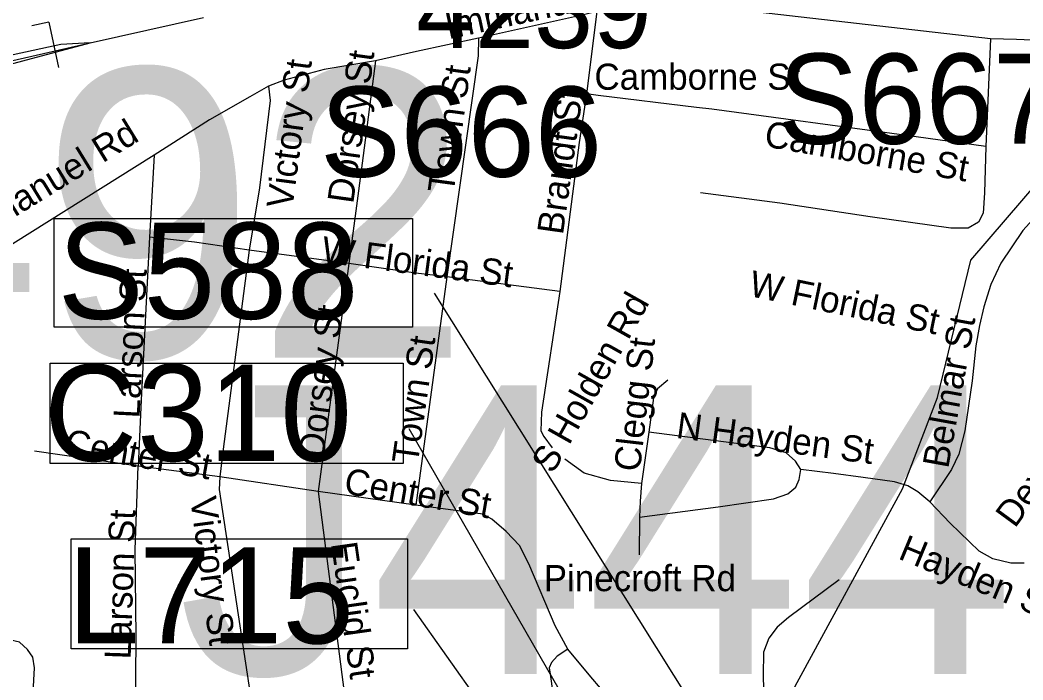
# Model space of a CAD drawing. Extents: x 1662474 to 1856135, y 779280 to 917889.
# Drawn here: x 1748624 to 1752270, y 837982 to 840382 of the extents above; entities that cross this region are included whole.
import ezdxf

# ---------------------------------------------------------------- set-up
doc = ezdxf.new("R2010")
doc.units = 0
for name, color, linetype in [('Cogo Default Point CELL', 7, 'Continuous'), ('Exist Hydrographic Misc Water Feature', 7, 'Continuous'), ('Exist Road Non-System Structure Non-Sys Other Number Label', 7, 'Continuous'), ('Exist Road Non-System Type 51', 7, 'Continuous'), ('Exist Road Non-System Type 51 Label', 7, 'Continuous'), ('Exist Road Primary Interstate Structure Ovrhead Sign Number Label', 7, 'Continuous'), ('Exist Road Secondary Ramp 1 Lane  Attributed', 7, 'Continuous'), ('Exist Road Secondary Type 51 Undivided 4 Lane Attributed', 7, 'Continuous'), ('Exist Vertical Profile Horizontal Axis Label Major', 7, 'Continuous'), ('Markup_Level_0', 7, 'Continuous'), ('Scratch_Level_6', 7, 'Continuous')]:
    doc.layers.add(name, color=color, linetype=linetype)

msp = doc.modelspace()

# ---------------------------------------------------------------- linework, layer by layer
at = {"layer": 'Exist Hydrographic Misc Water Feature'}
msp.add_lwpolyline([(1751360.8, 836588.7), (1751491.7, 836920.7), (1751477.8, 837163.9), (1751452.8, 837187.5), (1751425.7, 837929.9), (1751831.7, 838676.5), (1751958.8, 839008.7), (1752079.8, 839508.5), (1752584.9, 840095.5), (1752745.8, 840394.2), (1752812.7, 840471.6), (1752988.8, 840576.4), (1753482.8, 840773.1), (1753765.8, 840780.4), (1753973.7, 840743.3)], dxfattribs=at)
at = {"layer": 'Exist Road Non-System Type 51'}
for p, q in [((1750720.5, 840412.6), (1750683.2, 840113.9)), ((1752151.8, 840313.4), (1751177.5, 840425.4)), ((1752151.8, 840313.4), (1752135.4, 839921.5)), ((1751139.1, 840058), (1751083.5, 840063.2)), ((1749111.4, 839890.5), (1749094.4, 839592.1)), ((1749819.5, 839496), (1749457.6, 839544.6)), ((1749819.5, 839496), (1749707.4, 838667.8)), ((1750175.6, 839447.5), (1750062.8, 838617.9)), ((1750586.1, 839393.9), (1750175.6, 839447.5)), ((1750910.2, 838883.2), (1750882.8, 838696.6)), ((1749053.4, 838759.1), (1748677.2, 838813.9)), ((1749350.5, 838720.2), (1749053.4, 838759.1)), ((1749707.4, 838667.8), (1749350.5, 838720.2)), ((1750062.8, 838617.9), (1749707.4, 838667.8)), ((1750875.4, 838574), (1750875.1, 838437)), ((1750439.6, 838470.9), (1750391.4, 838521.5))]:
    msp.add_line(p, q, dxfattribs=at)
for points in [[(1750720.5, 840412.6), (1750672.8, 840400.5), (1750290.9, 840315.8)], [(1750290.9, 840315.8), (1750065.9, 840267.2), (1749916.6, 840233)], [(1750290.9, 840315.8), (1750289, 840251.9), (1750175.6, 839447.5)], [(1753099.5, 840274.5), (1752246.8, 840310.5), (1752151.8, 840313.4)], [(1749916.6, 840233), (1749730.2, 840201.9), (1749584.4, 840162.9), (1749527.1, 840141.4)], [(1749916.6, 840233), (1749868.4, 839861.7), (1749819.5, 839496)], [(1749527.1, 840141.4), (1749459.4, 840101.9), (1749313.1, 840019.2), (1749111.4, 839890.5)], [(1749527.1, 840141.4), (1749533.4, 840088.9), (1749494.4, 839771.4), (1749457.6, 839544.6)], [(1750683.2, 840113.9), (1750656.2, 839936.4), (1750586.1, 839393.9)], [(1751083.5, 840063.2), (1750726.2, 840107.4), (1750683.2, 840113.9)], [(1752135.4, 839921.5), (1751837.6, 839962.7), (1751139.1, 840058)], [(1753095.5, 839914.4), (1752782.4, 839924.1), (1752613.6, 839932.5), (1752565.1, 839913.1), (1752501.1, 839854.9), (1752357, 839712.1), (1752269.1, 839615.8), (1752189.5, 839497.6), (1752152.5, 839419.4), (1752127.1, 839339.1), (1752111.9, 839270.9), (1752099, 839197.1)], [(1749111.4, 839890.5), (1748598.2, 839567.9), (1748554.1, 839541.7), (1748503.2, 839516.5), (1748458.6, 839507.4)], [(1752135.4, 839921.5), (1752130.1, 839752.8), (1752124.6, 839679.8), (1752108.1, 839646.9), (1752071.1, 839624.7), (1752007.9, 839624.9), (1751713.9, 839665.9), (1751385.6, 839715.8), (1751097.1, 839753.8)], [(1749094.4, 839592.1), (1749064.1, 839000.2), (1749053.4, 838759.1)], [(1749457.6, 839544.6), (1749258.4, 839574), (1749094.4, 839592.1)], [(1749457.6, 839544.6), (1749362.5, 838821.2), (1749350.5, 838720.2)], [(1750175.6, 839447.5), (1750063.4, 839461.4), (1749819.5, 839496)], [(1750586.1, 839393.9), (1750520.2, 838955.7), (1750517.6, 838887.9), (1750527.9, 838866.7), (1750559.1, 838826.2)], [(1752099, 839197.1), (1752085.4, 839069.9), (1752058.2, 838887.7), (1752037, 838802.6), (1752010.2, 838747.8), (1751931.5, 838629.2)], [(1750979, 839071.9), (1750941.5, 839040.4), (1750926.6, 839007.9), (1750910.2, 838883.2)], [(1751462.8, 838747.8), (1751442.9, 838777.9), (1751408.9, 838807.9), (1751350.1, 838826.5), (1750910.2, 838883.2)], [(1749468.1, 837883.2), (1749062.9, 837824.2), (1749043.6, 837835.2), (1749046.2, 838140.2), (1749043.1, 838455.7), (1749053.4, 838759.1)], [(1750882.8, 838696.6), (1750770.4, 838707.6), (1750675.4, 838733.9), (1750604, 838785.2)], [(1749350.5, 838720.2), (1749347.9, 838674.5), (1749468.1, 837883.2)], [(1750875.4, 838574), (1751161.4, 838611.5), (1751362.8, 838640.4), (1751415.2, 838658.2), (1751443.9, 838682.9), (1751456.5, 838710.5), (1751462.8, 838747.8)], [(1751931.5, 838629.2), (1751887.6, 838665.4), (1751851.8, 838687.9), (1751802.6, 838702.9), (1751689, 838717.9), (1751581.4, 838732.9), (1751462.8, 838747.8)], [(1750882.8, 838696.6), (1750877.8, 838631.8), (1750875.4, 838574)], [(1749707.4, 838667.8), (1749802.6, 837936.2), (1749468.1, 837883.2)], [(1750391.4, 838521.5), (1750338.9, 838566.9), (1750306.6, 838584.2), (1750062.8, 838617.9)], [(1752274, 838406.6), (1752225.2, 838406.6), (1752160.1, 838422.9), (1752110.2, 838450.2), (1752005.2, 838551.7), (1751931.5, 838629.2)], [(1750615.2, 838094.2), (1750568.9, 838178.8), (1750473.9, 838404.5), (1750439.6, 838470.9)], [(1751601.6, 838345.4), (1751417.6, 838209.2), (1751376.4, 838174), (1751346.5, 838134.1), (1751326.5, 838082.9), (1751325.2, 837997.9), (1751331.5, 837751.8), (1751347.5, 837651.8), (1751343.9, 837592.9), (1751320.2, 837554.1), (1751299.2, 837505.5)], [(1748666, 837823.7), (1748677, 838025.8), (1748671.2, 838064.6), (1748651.2, 838093.2), (1748622.4, 838118.9), (1748585.9, 838128.1), (1747720.4, 838154.1)], [(1750615.2, 838094.2), (1750576.4, 838069), (1750556.5, 838045.4), (1750547.9, 838025.5), (1750551.5, 838002.9), (1750613.9, 837553.4), (1750625.2, 837475.1), (1750635.2, 837421.5), (1750651.5, 837344.4), (1750679.1, 837269.1), (1750738.9, 837157.8)], [(1751299.2, 837505.5), (1751038.9, 837682.7), (1750847.9, 837827.9), (1750769.1, 837910.5), (1750699, 837992.9), (1750615.2, 838094.2)]]:
    msp.add_lwpolyline(points, dxfattribs=at)
at = {"layer": 'Exist Road Secondary Ramp 1 Lane  Attributed'}
for points in [[(1748879.5, 840298.7), (1748772.8, 840293.2), (1748323.9, 840195.4), (1748270.6, 840187.2), (1748186.6, 840187.2), (1748045.2, 840197.4), (1747854.6, 840215.9), (1747711.2, 840226.1), (1747600.5, 840224.1), (1747543.1, 840215.9), (1747485.8, 840197.4), (1747405.8, 840168.7)], [(1747586.2, 839787.3), (1747700.9, 839840.6), (1747815.7, 839900.1), (1747965.3, 839978), (1748096.4, 840043.6), (1748209.2, 840103.1), (1748299.3, 840137.9), (1748387.4, 840164.6), (1748510.5, 840200.8), (1748879.5, 840298.7)]]:
    msp.add_lwpolyline(points, dxfattribs=at)
at = {"layer": 'Exist Road Secondary Type 51 Undivided 4 Lane Attributed'}
for points in [[(1748879.5, 840298.7), (1749290.9, 840390.9)], [(1747494, 839988.3), (1747727.3, 840035.2), (1748879.5, 840298.7)]]:
    msp.add_lwpolyline(points, dxfattribs=at)
at = {"layer": 'Exist Vertical Profile Horizontal Axis Label Major'}
for p, q in [((1751399.7, 836528), (1750039, 838895.6)), ((1751459.4, 836249.3), (1750056.2, 838238))]:
    msp.add_line(p, q, dxfattribs=at)
for points in [[(1748734, 839133.8), (1750016.9, 839133.8), (1750016.9, 838768.8), (1748734, 838768.8)], [(1748810, 838495.2), (1750032.8, 838495.2), (1750032.8, 838095), (1748810, 838095)]]:
    msp.add_lwpolyline(points, close=True, dxfattribs=at)
at = {"layer": 'Markup_Level_0'}
for q in [(1748667.4, 840361), (1748764.7, 840209.4)]:
    msp.add_line((1748729.4, 840374.3), q, dxfattribs=at)
at = {"layer": 'Scratch_Level_6'}
msp.add_line((1751880, 836594.8), (1750130.7, 839388.8), dxfattribs=at)
msp.add_lwpolyline([(1748748.8, 839659.4), (1750051.4, 839659.4), (1750051.4, 839264.5), (1748748.8, 839264.5)], close=True, dxfattribs=at)

# ---------------------------------------------------------------- texts
at = {"layer": 'Cogo Default Point CELL'}
msp.add_text('4239', height=288, dxfattribs=at).set_placement((1750064.3, 840279.6))
at = {"layer": 'Exist Road Non-System Structure Non-Sys Other Number Label'}
for s, p in [('J492', (1747216.4, 839154.4)), ('J444', (1749196.6, 838003.6))]:
    msp.add_text(s, height=1049.86, dxfattribs=at).set_placement(p)
at = {"layer": 'Exist Road Non-System Type 51 Label'}
for s, rotation, p in [('Immanuel Rd', 12.1016, (1750181, 840311.1)), ('Dorsey St', 81.9844, (1749835.2, 839711.3)), ('Victory St', 82.4654, (1749614.1, 839692.8)), ('Town St', 82.2613, (1750200, 839748.6)), ('Brandt St', 81.9596, (1750597.6, 839598)), ('Immanuel Rd', 31.5491, (1748418.8, 839549.8)), ('Camborne St', 350.1047, (1751325.5, 839922.6)), ('W Florida St', 352.4463, (1749716.2, 839501.5)), ('Larson St', 87.2143, (1749058.6, 838931.9)), ('W Florida St', 348.3376, (1751269.9, 839378.8)), ('S Holden Rd', 60.6143, (1750561.1, 838728.1)), ('Dorsey St', 82.7647, (1749728.7, 838785.2)), ('Belmar St', 79.7541, (1751997.9, 838748.1)), ('Town St', 82.0078, (1750069.8, 838764.1)), ('Clegg St', 83.4218, (1750877.2, 838736.6)), ('Dexter Ave', 53.7343, (1752240.3, 838531)), ('N Hayden St', 352.3582, (1751006.5, 838862.4)), ('Center St', 350.242, (1748782.6, 838801.5)), ('Center St', 350.242, (1749798.1, 838660.4)), ('Victory St', 277.5358, (1749242.5, 838642.7)), ('Larson St', 88.1174, (1749026.2, 838055.8)), ('Hayden St', 337.4834, (1751812.3, 838424.3)), ('Euclid St', 278.119, (1749754.4, 838477.9))]:
    msp.add_text(s, height=95, rotation=rotation, dxfattribs=at).set_placement(p)
for s, p in [('Camborne St', (1750712.1, 840128.1)), ('Pinecroft Rd', (1750527.8, 838304.7))]:
    msp.add_text(s, height=95, dxfattribs=at).set_placement(p)
at = {"layer": 'Exist Road Primary Interstate Structure Ovrhead Sign Number Label'}
for s, p in [('S667', (1751379.5, 839931.5)), ('S666', (1749714.8, 839811.7))]:
    msp.add_text(s, height=328.08, dxfattribs=at).set_placement(p)
at = {"layer": 'Exist Vertical Profile Horizontal Axis Label Major'}
for s, p in [('C310', (1748711.8, 838778.5)), ('L715', (1748797, 838114.7))]:
    msp.add_text(s, height=350, dxfattribs=at).set_placement(p)
at = {"layer": 'Scratch_Level_6'}
msp.add_text('S588', height=350, dxfattribs=at).set_placement((1748761.4, 839295.1))

doc.saveas('drawing.dxf')
